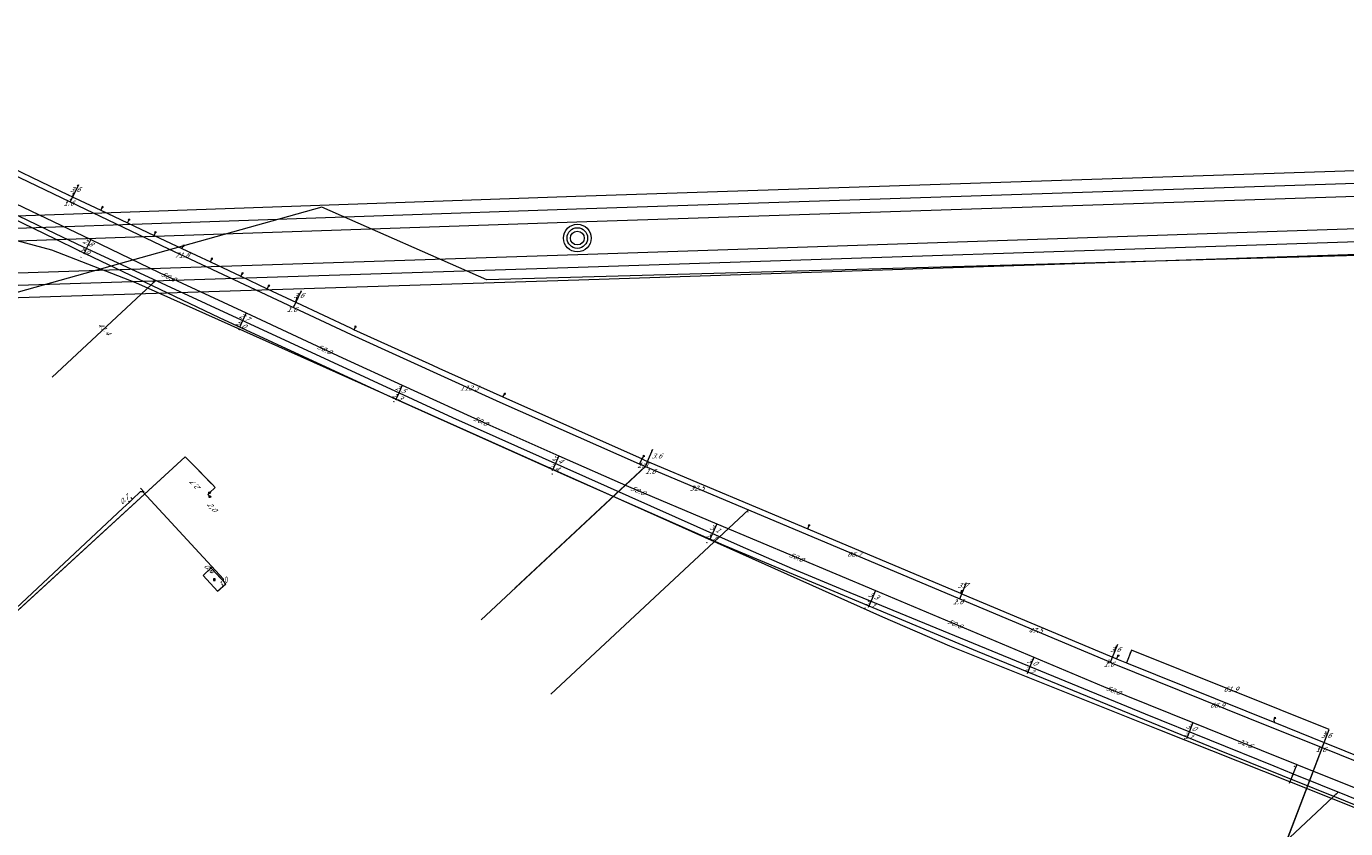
# Model space of a CAD drawing. Header units: metres. Extents: x 124576 to 133557, y 395865 to 402386.
# Tile 370 of 447: x 130098 to 130482, y 401073 to 401306. Entities that reach past the tile are written whole.
import ezdxf
from ezdxf.enums import TextEntityAlignment as Align

# ---------------------------------------------------------------- set-up
doc = ezdxf.new("R2010")
doc.units = ezdxf.units.M
doc.header["$MEASUREMENT"] = 0
for name, color, linetype, lineweight, true_color in [('LG_Datatransport_KPN_BV', 3, 'Continuous', 13, 0x00ff00), ('LG_Hoog_Spanning_Tennet_Tso', 1, 'Continuous', 13, 0xff0000), ('LG_Laag_Spanning', 7, 'Continuous', 13, 0x960000), ('LG_Laag_Spanning_Enexis_Netbeheer_BV', 7, 'Continuous', 13, 0x960000), ('LG_Midden_Spanning', 7, 'Continuous', 13, 0xd20000), ('LG_Midden_Spanning_Enexis_Netbeheer_BV', 7, 'Continuous', 13, 0xd20000), ('LG_Riool_Onder_Druk_Gemeente_Tilburg_Ruimtelijke_Uitvoering', 7, 'Continuous', 13, 0x800080)]:
    doc.layers.add(name, color=color, linetype=linetype, lineweight=lineweight, true_color=true_color)
for name, color, linetype, lineweight in [('LG_Datatransport_P_KPN_BV', 7, 'Continuous', 0), ('LG_Hoog_Spanning_P_Tennet_Tso', 7, 'Continuous', 0), ('LG_Laag_Spanning_P_Enexis_Netbeheer_BV', 7, 'Continuous', 0), ('LG_Midden_Spanning_P_Enexis_Netbeheer_BV', 7, 'Continuous', 0), ('MV_Datatransport', 7, 'Continuous', 0), ('MV_Laag_Spanning', 7, 'Continuous', 0), ('MV_Laag_Spanning_lijn', 7, 'Continuous', 0), ('MV_Laag_Spanning_pijl', 7, 'Continuous', 0), ('MV_Midden_Spanning', 7, 'Continuous', 0), ('MV_Midden_Spanning_lijn', 7, 'Continuous', 0), ('MV_Midden_Spanning_pijl', 7, 'Continuous', 0)]:
    doc.layers.add(name, color=color, linetype=linetype, lineweight=lineweight)
doc.styles.add('Klic_Annotatie', font='verdanai.ttf', dxfattribs={"oblique": 20, "height": 1.4})
doc.styles.add('Style-Arial Narrow', font='ARIALN.TTF')

# ---------------------------------------------------------------- blocks, each defined once
blk = doc.blocks.new('Mof')
at = {"layer": 'LG_Laag_Spanning_P_Enexis_Netbeheer_BV'}
h = blk.add_hatch(color=256, dxfattribs=at)
edge = h.paths.add_edge_path()
edge.add_arc((0, 0), 2, 0, 360)
blk = doc.blocks.new('Mof_1')
at = {"layer": 'LG_Midden_Spanning_P_Enexis_Netbeheer_BV'}
h = blk.add_hatch(color=256, dxfattribs=at)
edge = h.paths.add_edge_path()
edge.add_arc((0, 0), 2, 0, 360)
blk = doc.blocks.new('Streetlight')
at = {"layer": 'LG_Laag_Spanning_P_Enexis_Netbeheer_BV'}
for p, q in [((-1.8, 1.8), (-1.1, 1.1)), ((0, 2.5), (0, 1.5)), ((1.8, 1.8), (1.1, 1.1)), ((-1.1, -1.1), (-1.8, -1.8)), ((0, -1.5), (0, -2.5)), ((1.1, -1.1), (1.8, -1.8))]:
    blk.add_line(p, q, dxfattribs=at)
at = {"layer": 'LG_Laag_Spanning_P_Enexis_Netbeheer_BV', "flags": 128}
for points in [[(-2.5, 0), (-1.5, 0)], [(1.5, 0), (2.5, 0)]]:
    blk.add_lwpolyline(points, dxfattribs=at)
at = {"layer": 'LG_Laag_Spanning_P_Enexis_Netbeheer_BV'}
blk.add_circle((0, 0), 1.5, dxfattribs=at)
blk = doc.blocks.new('m_pijl')
at = {"layer": 'MV_Laag_Spanning_pijl'}
blk.add_hatch(color=7, dxfattribs=at).paths.add_polyline_path([(-1, -0.3), (-1, 0), (-1, 0.3), (0, 0)])
at = {"layer": 'MV_Laag_Spanning_pijl', "flags": 128}
blk.add_lwpolyline([(-1, 0), (-1, 0.3), (0, 0), (-1, -0.3), (-1, 0)], close=True, dxfattribs=at)
blk = doc.blocks.new('m_pijl_1')
at = {"layer": 'MV_Midden_Spanning_pijl'}
blk.add_hatch(color=7, dxfattribs=at).paths.add_polyline_path([(-1, -0.3), (-1, 0), (-1, 0.3), (0, 0)])
at = {"layer": 'MV_Midden_Spanning_pijl', "flags": 128}
blk.add_lwpolyline([(-1, 0), (-1, 0.3), (0, 0), (-1, -0.3), (-1, 0)], close=True, dxfattribs=at)
blk = doc.blocks.new('Klantstation')
at = {"layer": 'LG_Laag_Spanning_P_Enexis_Netbeheer_BV', "flags": 128}
blk.add_lwpolyline([(-2.5, -2.3), (2.5, -2.3), (2.5, 2.3), (-2.5, 2.3), (-2.5, -2.3)], close=True, dxfattribs=at)
at = {"layer": 'LG_Laag_Spanning_P_Enexis_Netbeheer_BV', "color": 7, "linetype": 'Continuous', "style": 'Style-Arial Narrow'}
blk.add_text('K', height=3.5, dxfattribs=at).set_placement((0, 0), align=Align.MIDDLE_CENTER)
blk = doc.blocks.new('Klantstation_1')
at = {"layer": 'LG_Midden_Spanning_P_Enexis_Netbeheer_BV', "flags": 128}
blk.add_lwpolyline([(-2.5, -2.3), (2.5, -2.3), (2.5, 2.3), (-2.5, 2.3), (-2.5, -2.3)], close=True, dxfattribs=at)
at = {"layer": 'LG_Midden_Spanning_P_Enexis_Netbeheer_BV', "color": 7, "linetype": 'Continuous', "style": 'Style-Arial Narrow'}
blk.add_text('K', height=3.5, dxfattribs=at).set_placement((0, 0), align=Align.MIDDLE_CENTER)
blk = doc.blocks.new('Onbekend_3')
at = {"layer": 'LG_Datatransport_P_KPN_BV'}
blk.add_hatch(color=256, dxfattribs=at).paths.add_polyline_path([(-0.3, -1.1, -0.262633), (0.2, 0.2), (0.6, 0.5, 0.379827), (0.7, 1.3), (0.7, 1.3, 0.228508), (0, 1.5), (0, 1.5, 0.459053), (-0.8, 0.8), (-1.3, 0.9, -0.414214), (-0.1, 2, -0.243799), (1.1, 1.5, -0.379827), (0.9, 0.1), (0.5, -0.2, 0.262633), (0.2, -1.1), (-0.2, -1.1)])
blk.add_circle((0, 0), 2.5, dxfattribs=at)
at = {"layer": 'LG_Datatransport_P_KPN_BV', "extrusion": (0, 0, -1)}
blk.add_solid([(0.3, -2.1), (-0.2, -2.1), (0.3, -1.5), (-0.2, -1.5)], dxfattribs=at)
blk = doc.blocks.new('Mof_2')
at = {"layer": 'LG_Datatransport_P_KPN_BV'}
h = blk.add_hatch(color=256, dxfattribs=at)
edge = h.paths.add_edge_path()
edge.add_arc((0, 0), 2, 0, 360)
blk = doc.blocks.new('GSM Mast_1')
at = {"layer": 'LG_Hoog_Spanning_P_Tennet_Tso'}
for radius in [40, 30, 20]:
    blk.add_circle((0, 0), radius, dxfattribs=at)

msp = doc.modelspace()

# ---------------------------------------------------------------- linework, layer by layer
at = {"layer": 'LG_Datatransport_KPN_BV', "flags": 128}
for points in [[(130056.92, 401101.26), (130063.67, 401107.04), (130088.51, 401129.82), (130119.24, 401158), (130144.3, 401180.98), (130152.1, 401173.07), (130153.01, 401172.12), (130151.4, 401170.56)], [(130062.43, 401105.95), (130062.88, 401106.37), (130144.3, 401180.98), (130148.32, 401176.9), (130151.57, 401173.6), (130152.61, 401172.55)], [(130151.4, 401170.56), (130150.86, 401170.04), (130151.49, 401169.41)]]:
    msp.add_lwpolyline(points, dxfattribs=at)
at = {"layer": 'LG_Hoog_Spanning_Tennet_Tso'}
for p, q in [((130257.92, 401256.8), (130487.47, 401264.37)), ((130258.05, 401253.1), (130487.6, 401260.67)), ((130031.26, 401248.87), (130257.92, 401256.8)), ((130258.17, 401249.4), (130487.72, 401256.97)), ((130030.49, 401245.25), (130258.05, 401253.1)), ((130029.71, 401241.63), (130258.17, 401249.4)), ((130258.49, 401239.9), (130488.03, 401247.48)), ((130258.61, 401236.21), (130488.15, 401243.78)), ((130027.73, 401232.34), (130258.49, 401239.9)), ((130258.73, 401232.51), (130488.27, 401240.08)), ((130026.96, 401228.73), (130258.61, 401236.21)), ((130026.18, 401225.11), (130258.73, 401232.51))]:
    msp.add_line(p, q, dxfattribs=at)
at = {"layer": 'LG_Hoog_Spanning_Tennet_Tso', "flags": 128}
for points in [[(130974.98, 401253.21), (130231.97, 401232.5), (130184.08, 401253.61), (130038.81, 401213.03)], [(130510.69, 401068.49), (130465.53, 401086.48), (130427.76, 401101.51), (130366.63, 401125.98), (130347.21, 401134.42), (130129.9, 401231.67), (130105.49, 401241.09), (130080.23, 401247.91)]]:
    msp.add_lwpolyline(points, dxfattribs=at)
at = {"layer": 'LG_Laag_Spanning', "flags": 128}
msp.add_lwpolyline([(130153.74, 401141.95), (130153.74, 401141.95), (130153.74, 401141.95), (130153.74, 401141.95), (130153.74, 401141.95), (130156.09, 401144.12), (130156.09, 401144.12), (130156.09, 401144.12), (130156.09, 401144.12), (130156.09, 401144.12), (130156.09, 401144.12), (130156.09, 401144.12), (130156.09, 401144.13), (130156.09, 401144.13), (130156.09, 401144.13), (130156.09, 401144.13), (130156.09, 401144.13), (130156.09, 401144.13), (130151.88, 401148.68), (130151.88, 401148.69), (130151.88, 401148.69), (130151.88, 401148.69), (130151.87, 401148.69), (130151.87, 401148.69), (130151.87, 401148.69), (130151.87, 401148.69), (130151.87, 401148.69), (130151.87, 401148.69), (130151.87, 401148.69), (130151.87, 401148.69), (130151.86, 401148.69), (130149.52, 401146.52), (130149.52, 401146.52), (130149.52, 401146.52), (130149.52, 401146.52), (130149.52, 401146.52), (130149.52, 401146.51), (130149.52, 401146.51), (130149.52, 401146.51), (130149.52, 401146.51), (130149.52, 401146.51), (130149.52, 401146.51), (130149.52, 401146.51), (130149.52, 401146.51), (130153.73, 401141.95), (130153.73, 401141.95), (130153.73, 401141.95), (130153.73, 401141.95), (130153.73, 401141.95), (130153.74, 401141.95), (130153.74, 401141.95), (130153.74, 401141.95), (130153.74, 401141.95)], dxfattribs=at)
at = {"layer": 'LG_Laag_Spanning_Enexis_Netbeheer_BV'}
for p, q in [((130111.5, 401256.64), (130111.88, 401257.57)), ((130119.76, 401252.75), (130120.23, 401253.63)), ((130127.48, 401249.1), (130127.97, 401250)), ((130135.25, 401245.43), (130135.64, 401246.3)), ((130143.33, 401241.62), (130143.83, 401242.42)), ((130151.62, 401237.7), (130152.07, 401238.6)), ((130160.49, 401233.52), (130160.93, 401234.42)), ((130168.16, 401229.9), (130168.65, 401230.77)), ((130193.42, 401217.99), (130193.81, 401218.85)), ((130236.69, 401198.47), (130237.23, 401199.35)), ((130277.14, 401180.41), (130277.67, 401181.23)), ((130325.31, 401160.09), (130325.73, 401161.1)), ((130369.79, 401141.36), (130370.16, 401142.02)), ((130415.16, 401122.27), (130415.61, 401123.19))]:
    msp.add_line(p, q, dxfattribs=at)
at = {"layer": 'LG_Laag_Spanning_Enexis_Netbeheer_BV', "flags": 128}
for points in [[(130005.52, 401306.2), (130048.85, 401286.68), (130048.93, 401286.64), (130050.66, 401285.83), (130094.08, 401265), (130094.16, 401264.96), (130110.27, 401257.23)], [(130005.52, 401306.2), (130048.85, 401286.68), (130048.93, 401286.64), (130050.66, 401285.83), (130094.08, 401265), (130094.16, 401264.96), (130110.27, 401257.23)], [(130110.27, 401257.23), (130111.5, 401256.64), (130111.68, 401256.56), (130111.86, 401256.47), (130112.13, 401256.34), (130119.76, 401252.75), (130127.48, 401249.1), (130135.25, 401245.43), (130143.33, 401241.62), (130151.62, 401237.7), (130160.49, 401233.52), (130168.16, 401229.9), (130176.64, 401225.9), (130192.34, 401218.49), (130193.42, 401217.99), (130194.15, 401217.65), (130216.19, 401207.63), (130218.01, 401206.8), (130236.69, 401198.47), (130277.14, 401180.41), (130277.87, 401180.08), (130279.71, 401179.28), (130325.31, 401160.09), (130369.79, 401141.36), (130370.37, 401141.11), (130413.04, 401123.15), (130414.89, 401122.39), (130415.16, 401122.27), (130418.02, 401121.12)], [(130110.27, 401257.23), (130111.5, 401256.64), (130111.68, 401256.56), (130111.86, 401256.47), (130112.13, 401256.34), (130119.76, 401252.75), (130127.48, 401249.1), (130135.25, 401245.43), (130143.33, 401241.62), (130151.62, 401237.7), (130160.49, 401233.52), (130168.16, 401229.9), (130176.64, 401225.9), (130192.34, 401218.49), (130193.42, 401217.99), (130194.15, 401217.65), (130216.19, 401207.63), (130218.01, 401206.8), (130236.69, 401198.47), (130277.14, 401180.41), (130277.87, 401180.08), (130279.71, 401179.28), (130325.31, 401160.09), (130369.79, 401141.36), (130370.37, 401141.11), (130413.04, 401123.15), (130414.89, 401122.39), (130415.16, 401122.27), (130418.02, 401121.12)], [(130176.64, 401225.9), (130176.61, 401226.56), (130176.88, 401227.14)], [(130418.02, 401121.12), (130461.11, 401103.74), (130475.49, 401097.94), (130506.04, 401085.64), (130507.13, 401085.21), (130507.89, 401084.9), (130551.86, 401067.32), (130553.01, 401066.86), (130598.1, 401048.84), (130599.05, 401048.46), (130599.26, 401048.37), (130612.95, 401042.9), (130614.81, 401042.16), (130643.62, 401030.73)], [(130418.02, 401121.12), (130461.11, 401103.74), (130475.49, 401097.94), (130506.04, 401085.64), (130507.13, 401085.21), (130507.89, 401084.9), (130551.86, 401067.32), (130553.01, 401066.86), (130598.1, 401048.84), (130599.05, 401048.46), (130599.26, 401048.37), (130612.95, 401042.9), (130614.81, 401042.16), (130643.62, 401030.73)], [(130461.11, 401103.74), (130461.1, 401103.76), (130461, 401104.63), (130461.18, 401105.05)]]:
    msp.add_lwpolyline(points, dxfattribs=at)
at = {"layer": 'LG_Midden_Spanning', "flags": 128}
msp.add_lwpolyline([(130153.74, 401141.95), (130153.74, 401141.95), (130153.74, 401141.95), (130153.74, 401141.95), (130153.74, 401141.95), (130156.09, 401144.12), (130156.09, 401144.12), (130156.09, 401144.12), (130156.09, 401144.12), (130156.09, 401144.12), (130156.09, 401144.12), (130156.09, 401144.12), (130156.09, 401144.13), (130156.09, 401144.13), (130156.09, 401144.13), (130156.09, 401144.13), (130156.09, 401144.13), (130156.09, 401144.13), (130155.41, 401144.87), (130151.88, 401148.68), (130151.88, 401148.69), (130151.88, 401148.69), (130151.88, 401148.69), (130151.87, 401148.69), (130151.87, 401148.69), (130151.87, 401148.69), (130151.87, 401148.69), (130151.87, 401148.69), (130151.87, 401148.69), (130151.87, 401148.69), (130151.87, 401148.69), (130151.86, 401148.69), (130149.52, 401146.52), (130149.52, 401146.52), (130149.52, 401146.52), (130149.52, 401146.52), (130149.52, 401146.52), (130149.52, 401146.51), (130149.52, 401146.51), (130149.52, 401146.51), (130149.52, 401146.51), (130149.52, 401146.51), (130149.52, 401146.51), (130149.52, 401146.51), (130149.52, 401146.51), (130153.73, 401141.95), (130153.73, 401141.95), (130153.73, 401141.95), (130153.73, 401141.95), (130153.73, 401141.95), (130153.74, 401141.95), (130153.74, 401141.95), (130153.74, 401141.95), (130153.74, 401141.95)], dxfattribs=at)
at = {"layer": 'LG_Midden_Spanning_Enexis_Netbeheer_BV'}
msp.add_line((130466.48, 401088.84), (130465.32, 401086.01), dxfattribs=at)
at = {"layer": 'LG_Midden_Spanning_Enexis_Netbeheer_BV', "flags": 128}
for points in [[(130061.11, 401267.82), (130106.48, 401245.99), (130114.44, 401242.18), (130222.06, 401192.48), (130305.69, 401155.1), (130320.78, 401148.56), (130335.96, 401142.22), (130423.47, 401106.31), (130460.86, 401091.12), (130466.48, 401088.84)], [(130061.11, 401267.82), (130106.48, 401245.99), (130114.44, 401242.18), (130222.06, 401192.48), (130305.69, 401155.1), (130320.78, 401148.56), (130335.96, 401142.22), (130423.47, 401106.31), (130460.86, 401091.12), (130466.48, 401088.84), (130490.29, 401079.21)], [(130061.11, 401267.82), (130106.48, 401245.99), (130114.44, 401242.18), (130222.06, 401192.48), (130305.69, 401155.1), (130320.78, 401148.56), (130335.96, 401142.22), (130423.47, 401106.31), (130460.86, 401091.12), (130466.48, 401088.84)], [(130061.11, 401267.82), (130106.48, 401245.99), (130114.44, 401242.18), (130222.06, 401192.48), (130305.69, 401155.1), (130320.78, 401148.56), (130335.96, 401142.22), (130423.47, 401106.31), (130460.86, 401091.12), (130466.48, 401088.84)], [(130061.11, 401267.82), (130106.48, 401245.99), (130114.44, 401242.18), (130222.06, 401192.48), (130305.69, 401155.1), (130320.78, 401148.56), (130335.96, 401142.22), (130423.47, 401106.31), (130460.86, 401091.12), (130466.48, 401088.84)], [(130061.11, 401267.82), (130106.48, 401245.99), (130114.44, 401242.18), (130222.06, 401192.48), (130305.69, 401155.1), (130320.78, 401148.56), (130335.96, 401142.22), (130423.47, 401106.31), (130460.86, 401091.12), (130466.48, 401088.84)], [(130061.11, 401267.82), (130106.48, 401245.99), (130114.44, 401242.18), (130222.06, 401192.48), (130305.69, 401155.1), (130320.78, 401148.56), (130335.96, 401142.22), (130423.47, 401106.31), (130460.86, 401091.12), (130466.48, 401088.84)], [(130061.11, 401267.82), (130106.48, 401245.99), (130114.44, 401242.18), (130222.06, 401192.48), (130305.69, 401155.1), (130320.78, 401148.56), (130335.96, 401142.22), (130423.47, 401106.31), (130460.86, 401091.12), (130466.48, 401088.84)], [(130061.11, 401267.82), (130106.48, 401245.99), (130114.44, 401242.18), (130222.06, 401192.48), (130305.69, 401155.1), (130320.78, 401148.56), (130335.96, 401142.22), (130423.47, 401106.31), (130460.86, 401091.12), (130466.48, 401088.84), (130490.29, 401079.21)], [(130061.11, 401267.82), (130106.48, 401245.99), (130114.44, 401242.18), (130222.06, 401192.48), (130305.69, 401155.1), (130320.78, 401148.56), (130335.96, 401142.22), (130423.47, 401106.31), (130460.86, 401091.12), (130466.48, 401088.84)], [(130061.11, 401267.82), (130106.48, 401245.99), (130114.44, 401242.18), (130222.06, 401192.48), (130305.69, 401155.1), (130320.78, 401148.56), (130335.96, 401142.22), (130423.47, 401106.31), (130460.86, 401091.12), (130466.48, 401088.84)], [(130061.11, 401267.82), (130106.48, 401245.99), (130114.44, 401242.18), (130222.06, 401192.48), (130305.69, 401155.1), (130320.78, 401148.56), (130335.96, 401142.22), (130423.47, 401106.31), (130460.86, 401091.12), (130466.48, 401088.84), (130490.29, 401079.21)], [(130061.11, 401267.82), (130106.48, 401245.99), (130114.44, 401242.18), (130222.06, 401192.48), (130305.69, 401155.1), (130320.78, 401148.56), (130335.96, 401142.22), (130423.47, 401106.31), (130460.86, 401091.12), (130466.48, 401088.84)], [(130155.4, 401144.86), (130155.42, 401145.42), (130131.96, 401170.8), (130131.25, 401170.83), (130128.96, 401168.68), (130128.08, 401167.86), (130126.15, 401166.05), (130062.44, 401106.44), (130060.76, 401104.73), (130055.96, 401099.53), (130055.12, 401098.74), (130054.97, 401098.6), (130049.5, 401093.49), (130049.13, 401093.15), (130048.01, 401092.11), (130047.16, 401091.31), (130045.46, 401091.37), (130044.79, 401092.09), (130041.91, 401095.17)], [(130155.4, 401144.86), (130155.42, 401145.42), (130131.96, 401170.8), (130131.25, 401170.83), (130128.96, 401168.68), (130128.08, 401167.86), (130126.15, 401166.05), (130062.44, 401106.44), (130060.76, 401104.73), (130055.96, 401099.53), (130055.12, 401098.74), (130054.97, 401098.6), (130049.5, 401093.49), (130049.13, 401093.15), (130048.01, 401092.11), (130047.16, 401091.31), (130047.1, 401089.62), (130047.57, 401089.11), (130048.53, 401088.08)], [(130155.4, 401144.86), (130155.42, 401145.42), (130131.96, 401170.8), (130131.25, 401170.83), (130128.96, 401168.68), (130128.08, 401167.86), (130126.15, 401166.05), (130062.44, 401106.44), (130060.76, 401104.73), (130055.96, 401099.53), (130055.12, 401098.74)], [(130466.48, 401088.84), (130490.29, 401079.21), (130505.57, 401073.05), (130563.87, 401049.84)], [(130466.48, 401088.84), (130490.29, 401079.21), (130505.57, 401073.05), (130563.87, 401049.84)], [(130466.48, 401088.84), (130490.29, 401079.21), (130505.57, 401073.05), (130563.87, 401049.84)], [(130466.48, 401088.84), (130490.29, 401079.21), (130505.57, 401073.05), (130563.87, 401049.84), (130564.74, 401049.49), (130567.8, 401048.27)], [(130466.48, 401088.84), (130490.29, 401079.21), (130505.57, 401073.05), (130563.87, 401049.84), (130564.74, 401049.49), (130567.8, 401048.27)], [(130466.48, 401088.84), (130490.29, 401079.21), (130505.57, 401073.05), (130563.87, 401049.84), (130564.74, 401049.49), (130567.8, 401048.27)], [(130466.48, 401088.84), (130490.29, 401079.21), (130505.57, 401073.05), (130563.87, 401049.84), (130564.74, 401049.49)], [(130466.48, 401088.84), (130490.29, 401079.21), (130505.57, 401073.05), (130563.87, 401049.84), (130564.74, 401049.49)], [(130466.48, 401088.84), (130490.29, 401079.21), (130505.57, 401073.05), (130563.87, 401049.84), (130564.74, 401049.49)], [(130466.48, 401088.84), (130490.29, 401079.21), (130505.57, 401073.05), (130563.87, 401049.84)]]:
    msp.add_lwpolyline(points, dxfattribs=at)
at = {"layer": 'LG_Riool_Onder_Druk_Gemeente_Tilburg_Ruimtelijke_Uitvoering', "flags": 128}
msp.add_lwpolyline([(130500.5, 401073.34), (130444.54, 401095.79), (130374.67, 401124.44), (130327.72, 401144.04), (130301.01, 401155.26), (130282.6, 401163.42), (130255.41, 401175.44), (130204.6, 401198.19), (130186.52, 401206.51), (130154.25, 401221.46), (130113.26, 401241.04), (130106.57, 401244.28), (130078.05, 401258.08)], dxfattribs=at)
at = {"layer": 'MV_Laag_Spanning_lijn'}
for p, q in [((130230.38, 401133.66), (130278.13, 401178.21)), ((130278.04, 401178.25), (130240.11, 401142.86)), ((130276.38, 401178.95), (130277.14, 401180.41)), ((130250.61, 401111.97), (130308.09, 401165.6)), ((130419.51, 401124.83), (130418.02, 401121.12)), ((130455.49, 401045.59), (130476.92, 401101.68)), ((130474.92, 401096.44), (130456.45, 401048.09))]:
    msp.add_line(p, q, dxfattribs=at)
at = {"layer": 'MV_Laag_Spanning_pijl'}
for p, q in [((130111.59, 401256.6), (130113.33, 401260.21)), ((130110.9, 401255.16), (130111.59, 401256.6)), ((130176.48, 401225.91), (130178.13, 401229.44)), ((130175.8, 401224.46), (130176.48, 401225.91)), ((130278.78, 401179.67), (130280.32, 401183.25)), ((130278.04, 401178.25), (130276.38, 401178.95)), ((130278.13, 401178.21), (130278.78, 401179.67)), ((130308.09, 401165.6), (130369.56, 401139.72)), ((130370.18, 401141.19), (130371.51, 401144.44)), ((130369.56, 401139.72), (130370.18, 401141.19)), ((130369.56, 401139.72), (130413.34, 401121.28)), ((130413.96, 401122.76), (130415.49, 401126.52)), ((130476.92, 401101.68), (130419.51, 401124.83)), ((130413.34, 401121.28), (130413.96, 401122.76)), ((130475.49, 401097.94), (130476.92, 401101.68)), ((130474.92, 401096.44), (130475.49, 401097.94))]:
    msp.add_line(p, q, dxfattribs=at)
at = {"layer": 'MV_Laag_Spanning_pijl', "flags": 128}
for points in [[(130033.64, 401291.78), (130049.08, 401284.81), (130093.73, 401263.38), (130110.9, 401255.16)], [(130110.9, 401255.16), (130139.46, 401241.47), (130175.8, 401224.46)], [(130175.8, 401224.46), (130192.57, 401216.61), (130235.8, 401196.95), (130276.27, 401178.99), (130278.13, 401178.21)], [(130278.13, 401178.21), (130278.13, 401178.21), (130308.09, 401165.6)], [(130413.34, 401121.28), (130413.87, 401121.06), (130459.82, 401102.52), (130474.92, 401096.44)], [(130474.92, 401096.44), (130506.16, 401083.87), (130506.37, 401083.79)]]:
    msp.add_lwpolyline(points, dxfattribs=at)
at = {"layer": 'MV_Midden_Spanning_lijn'}
for p, q in [((130131.33, 401171.86), (130132.39, 401170.73)), ((130467.58, 401091.56), (130466.22, 401088.21))]:
    msp.add_line(p, q, dxfattribs=at)
at = {"layer": 'MV_Midden_Spanning_pijl'}
for p, q in [((130116.82, 401244.2), (130115.62, 401241.67)), ((130115.62, 401241.67), (130114.8, 401239.96)), ((130105.6, 401204.14), (130135.83, 401232.43)), ((130160.9, 401220.41), (130160.06, 401218.6)), ((130162.04, 401222.86), (130160.9, 401220.41)), ((130207.41, 401201.85), (130206.38, 401199.57)), ((130206.38, 401199.57), (130205.43, 401197.47)), ((130252.01, 401179.1), (130251.03, 401176.91)), ((130252.99, 401181.29), (130252.01, 401179.1)), ((130128.48, 401169.19), (130128.96, 401168.68)), ((130297.65, 401158.71), (130296.79, 401156.79)), ((130298.91, 401161.53), (130297.65, 401158.71)), ((130298.91, 401161.53), (130345, 401142.15)), ((130151.87, 401148.68), (130152.16, 401148.95)), ((130156.08, 401144.12), (130155.4, 401144.86)), ((130345, 401142.15), (130343.74, 401139.1)), ((130345, 401142.15), (130391.09, 401122.77)), ((130343.74, 401139.1), (130342.94, 401137.16)), ((130391.09, 401122.77), (130389.96, 401119.99)), ((130389.96, 401119.99), (130389.12, 401117.95)), ((130437.34, 401103.76), (130436.21, 401100.98)), ((130436.21, 401100.98), (130435.42, 401099.03)), ((130426.39, 401033.78), (130479.6, 401083.47))]:
    msp.add_line(p, q, dxfattribs=at)
at = {"layer": 'MV_Midden_Spanning_pijl', "flags": 128}
for points in [[(130071.75, 401265.84), (130090.73, 401256.72), (130116.82, 401244.2)], [(130116.83, 401244.21), (130136.72, 401234.66), (130162.04, 401222.86)], [(130162.04, 401222.86), (130190, 401209.82), (130207.41, 401201.85)], [(130207.41, 401201.85), (130232.84, 401190.21), (130252.99, 401181.29)], [(130252.99, 401181.29), (130273.18, 401172.36), (130298.91, 401161.53)], [(130391.09, 401122.77), (130411.34, 401114.25), (130437.34, 401103.76)], [(130437.34, 401103.76), (130457.18, 401095.74), (130467.57, 401091.56), (130467.58, 401091.56)], [(130467.58, 401091.56), (130503.32, 401077.18), (130513.97, 401072.9)]]:
    msp.add_lwpolyline(points, dxfattribs=at)

# ---------------------------------------------------------------- block references
at = {"layer": 'LG_Datatransport_P_KPN_BV', "xscale": 0.1, "yscale": 0.1, "zscale": 0.1}
for name, p in [('Mof_2', (130151.3, 401170.54)), ('Onbekend_3', (130151.4, 401170.56)), ('Onbekend_3', (130151.4, 401170.56)), ('Onbekend_3', (130151.49, 401169.41))]:
    msp.add_blockref(name, p, dxfattribs=at)
at = {"layer": 'LG_Hoog_Spanning_P_Tennet_Tso', "xscale": 0.1, "yscale": 0.1, "zscale": 0.1}
msp.add_blockref('GSM Mast_1', (130258.33, 401244.65), dxfattribs=at)
at = {"layer": 'LG_Laag_Spanning_P_Enexis_Netbeheer_BV', "xscale": 0.1, "yscale": 0.1, "zscale": 0.1}
for name, p in [('Mof', (130110.27, 401257.23)), ('Mof', (130111.5, 401256.64)), ('Mof', (130119.76, 401252.75)), ('Mof', (130127.48, 401249.1)), ('Mof', (130135.25, 401245.43)), ('Mof', (130143.33, 401241.62)), ('Mof', (130151.62, 401237.7)), ('Mof', (130160.49, 401233.52)), ('Mof', (130168.16, 401229.9)), ('Mof', (130176.64, 401225.9)), ('Mof', (130193.42, 401217.99)), ('Mof', (130236.69, 401198.47)), ('Mof', (130277.14, 401180.41)), ('Mof', (130325.31, 401160.09)), ('Klantstation', (130152.8, 401145.32)), ('Mof', (130369.79, 401141.36)), ('Mof', (130415.16, 401122.27)), ('Mof', (130418.02, 401121.12)), ('Mof', (130461.11, 401103.74))]:
    msp.add_blockref(name, p, dxfattribs=at)
at = {"layer": 'LG_Laag_Spanning_P_Enexis_Netbeheer_BV'}
for p, xscale, yscale, zscale, rotation in [((130111.88, 401257.57), 0.1, 0.1, 0.1, 292), ((130120.23, 401253.63), 0.1, 0.1, 0.1, 298), ((130127.97, 401250), 0.1, 0.1, 0.1, 291), ((130135.64, 401246.3), 0.1, 0.1, 0.1, 294), ((130143.83, 401242.42), 0.09999999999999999, 0.09999999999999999, 0.09999999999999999, 302), ((130152.07, 401238.6), 0.1, 0.1, 0.1, 296), ((130160.93, 401234.42), 0.1, 0.1, 0.1, 296), ((130168.65, 401230.77), 0.1, 0.1, 0.1, 299.0000000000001), ((130176.88, 401227.14), 0.1, 0.1, 0.1, 295), ((130193.81, 401218.85), 0.1, 0.1, 0.1, 295), ((130237.23, 401199.35), 0.1, 0.1, 0.1, 301), ((130277.67, 401181.23), 0.1, 0.1, 0.1, 303), ((130325.73, 401161.1), 0.1, 0.1, 0.1, 293), ((130370.16, 401142.02), 0.1, 0.1, 0.1, 299.0000000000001), ((130415.61, 401123.19), 0.1, 0.1, 0.1, 296), ((130461.18, 401105.05), 0.1, 0.1, 0.1, 293)]:
    msp.add_blockref('Streetlight', p, dxfattribs=dict(at, xscale=xscale, yscale=yscale, zscale=zscale, rotation=rotation))
at = {"layer": 'LG_Midden_Spanning_P_Enexis_Netbeheer_BV', "xscale": 0.1, "yscale": 0.1, "zscale": 0.1}
for name, p in [('Klantstation_1', (130152.8, 401145.32)), ('Mof_1', (130466.48, 401088.84)), ('Mof_1', (130466.48, 401088.84)), ('Mof_1', (130466.48, 401088.84)), ('Mof_1', (130466.48, 401088.84)), ('Mof_1', (130466.48, 401088.84)), ('Mof_1', (130466.48, 401088.84)), ('Mof_1', (130466.48, 401088.84)), ('Mof_1', (130466.48, 401088.84)), ('Mof_1', (130466.48, 401088.84))]:
    msp.add_blockref(name, p, dxfattribs=at)
at = {"layer": 'MV_Laag_Spanning_pijl', "xscale": 0.1, "yscale": 0.1, "zscale": 0.1}
for p, rotation in [((130113, 401260), 64), ((130110, 401255), 335), ((130111, 401256), 64), ((130178, 401229), 64), ((130175, 401224), 335), ((130176, 401225), 64), ((130280, 401183), 66), ((130276, 401178), 157), ((130278, 401178), 338), ((130278, 401179), 66), ((130308, 401165), 338), ((130371, 401144), 66.99999999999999), ((130370, 401141), 66.99999999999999), ((130369, 401139), 338), ((130415, 401126), 66.99999999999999), ((130413, 401121), 338), ((130413, 401122), 66.99999999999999), ((130419, 401124), 158), ((130476, 401101), 68.99999999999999), ((130474, 401096), 339), ((130475, 401097), 68.99999999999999)]:
    msp.add_blockref('m_pijl', p, dxfattribs=dict(at, rotation=rotation))
at = {"layer": 'MV_Midden_Spanning_pijl', "xscale": 0.1, "yscale": 0.1, "zscale": 0.1}
for p, rotation in [((130116, 401244), 335), ((130115, 401241), 245), ((130114, 401239), 245), ((130135, 401232), 43), ((130160, 401220), 246), ((130162, 401222), 336), ((130160, 401218), 246), ((130207, 401201), 336), ((130205, 401197), 246), ((130206, 401199), 246), ((130252, 401181), 337), ((130252, 401179), 246), ((130251, 401176), 246), ((130128, 401168), 314), ((130298, 401161), 338), ((130296, 401156), 246), ((130297, 401158), 246), ((130152, 401148), 42), ((130155, 401144), 132), ((130345, 401142), 338), ((130342, 401137), 248), ((130343, 401139), 248), ((130391, 401122), 338), ((130389, 401119), 248), ((130389, 401117), 248), ((130437, 401103), 339), ((130435, 401099), 248), ((130436, 401100), 248), ((130467, 401091), 342), ((130479, 401083), 43)]:
    msp.add_blockref('m_pijl_1', p, dxfattribs=dict(at, rotation=rotation))

# ---------------------------------------------------------------- texts
at = {"layer": 'MV_Datatransport', "style": 'Klic_Annotatie', "oblique": 20}
for s, rotation, p in [('2,7', 132.8, (130147.43, 401172.51)), ('2,0', 312.8, (130152.05, 401166.5))]:
    msp.add_text(s, height=1.4, rotation=rotation, dxfattribs=at).set_placement(p, align=Align.MIDDLE_CENTER)
at = {"layer": 'MV_Laag_Spanning', "style": 'Klic_Annotatie', "oblique": 20}
for s, p in [('3.6', (130112.25, 401258.77)), ('1.6', (130110.37, 401254.8)), ('71.8', (130143.29, 401239.68)), ('3.6', (130177.22, 401227.97)), ('1.6', (130175.22, 401223.84)), ('112.3', (130226.83, 401201.03)), ('3.6', (130281.34, 401181.26)), ('1.8', (130277.21, 401178.6)), ('1.6', (130279.47, 401176.75)), ('32.5', (130293.11, 401171.91)), ('66.7', (130338.82, 401152.66)), ('3.7', (130370.35, 401143.63)), ('1.6', (130368.96, 401138.87)), ('47.5', (130391.45, 401130.5)), ('3.6', (130414.7, 401125.01)), ('1.6', (130412.83, 401120.71)), ('61.9', (130448.29, 401113.44)), ('66.9', (130444.35, 401108.76)), ('3.6', (130475.99, 401099.99)), ('1.6', (130474.47, 401095.87))]:
    msp.add_text(s, height=1.4, dxfattribs=at).set_placement(p, align=Align.MIDDLE_CENTER)
at = {"layer": 'MV_Midden_Spanning', "style": 'Klic_Annotatie', "oblique": 20}
for s, rotation, p in [('2.8', 335, (130115.92, 401243.34)), ('1.9', 335, (130114.81, 401240.87)), ('50.0', 335, (130139.38, 401233.42)), ('2.0', 335, (130160.48, 401219.5)), ('2.7', 335, (130161.47, 401221.64)), ('41.4', 313, (130120.71, 401218.28)), ('50.0', 335, (130184.7, 401212.29)), ('2.5', 336, (130206.89, 401200.71)), ('2.3', 336, (130205.91, 401198.52)), ('50.0', 335, (130230.14, 401191.44)), ('2.4', 336, (130251.52, 401178.01)), ('2.4', 336, (130252.5, 401180.2)), ('50.0', 337, (130275.87, 401171.23)), ('0.7', 43, (130126.53, 401168.53)), ('2.1', 336, (130297.22, 401157.75)), ('3.1', 336, (130298.28, 401160.12)), ('50.0', 337, (130321.96, 401151.84)), ('0.4', 313, (130151.16, 401148.58)), ('1.0', 43, (130155.32, 401144.38)), ('3.3', 338, (130344.37, 401140.63)), ('2.1', 338, (130343.34, 401138.13)), ('50.0', 337, (130368.05, 401132.46)), ('3.0', 338, (130390.52, 401121.38)), ('2.2', 338, (130389.54, 401118.97)), ('50.0', 338, (130414.15, 401113.11)), ('3.0', 338, (130436.77, 401102.37)), ('2.1', 338, (130435.81, 401100)), ('32.6', 338, (130452.45, 401097.65))]:
    msp.add_text(s, height=1.4, rotation=rotation, dxfattribs=at).set_placement(p, align=Align.MIDDLE_CENTER)

doc.saveas('drawing.dxf')
